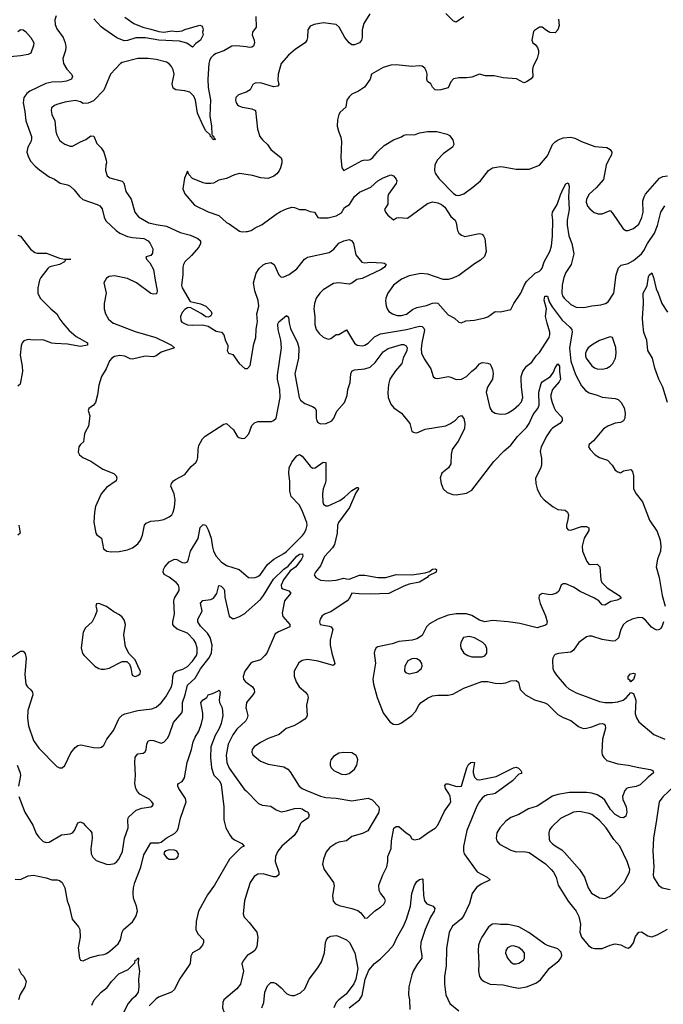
# Model space of a CAD drawing. Header units: inches. Extents: x 1834610 to 2027685, y 642842 to 774116.
# Tile 506 of 632: x 1958264 to 1963198, y 754776 to 762327. Entities that reach past the tile are written whole.
import ezdxf

# ---------------------------------------------------------------- set-up
doc = ezdxf.new("R2010")
doc.units = ezdxf.units.IN
doc.header["$MEASUREMENT"] = 0
for name, color, linetype in [('B9755', 7, 'Continuous'), ('B9756', 7, 'Continuous'), ('B9765', 7, 'Continuous'), ('B9766', 7, 'Continuous')]:
    doc.layers.add(name, color=color, linetype=linetype)

msp = doc.modelspace()

# ---------------------------------------------------------------- linework, layer by layer
at = {"layer": 'B9755', "color": 5}
for points, elevation in [([(1958596.2, 760000), (1958643.1, 759943.1), (1958698.1, 759898.1), (1958783.1, 759850), (1958783.8, 759830), (1958730, 759820.8), (1958630, 759838.1), (1958536.7, 759843.3), (1958510, 759847.2), (1958450, 759869.8), (1958430, 759872.8), (1958370, 759868.3), (1958330, 759873.7), (1958295.8, 759864.2), (1958283.1, 759850), (1958274.9, 759825.1), (1958266.9, 759753.1), (1958282.8, 759670), (1958284.6, 759630), (1958268.1, 759531.9), (1958250, 759516.4)], 480), ([(1958982.3, 760000), (1959150, 759935.7), (1959308.4, 759888.4), (1959393.1, 759850), (1959428.7, 759830), (1959450.7, 759810), (1959350, 759776), (1959310, 759748.8), (1959290, 759741.4), (1959226.8, 759746.8), (1959130, 759723.4), (1959110, 759726.5), (1959070, 759746.3), (1959031.1, 759751.1), (1958990, 759743.2), (1958970, 759731.9), (1958952, 759710), (1958926.4, 759650), (1958892.2, 759590), (1958870, 759524), (1958861.1, 759450), (1958846.4, 759390), (1958829.1, 759370.9), (1958794.9, 759345.1), (1958790.3, 759330), (1958800.9, 759290), (1958792.4, 759210), (1958768.2, 759170), (1958761.6, 759150), (1958752.7, 759090), (1958730.4, 759069.6), (1958718, 759050), (1958713.4, 759010), (1958722, 758990), (1958747.3, 758970), (1958810, 758941.7), (1958900.7, 758880.7), (1958987, 758847), (1959003.1, 758830), (1959008.8, 758810), (1959003.1, 758790), (1958930, 758739.2), (1958890.1, 758689.9), (1958846.5, 758593.5), (1958837.7, 758550), (1958833.9, 758473.9), (1958847.4, 758390), (1958856.7, 758376.7), (1958890.3, 758350.3), (1958907.7, 758270), (1958932.1, 758252.1), (1958965.8, 758245.9), (1959028.1, 758248.1), (1959090, 758260.6), (1959130, 758275.5), (1959170, 758306.3), (1959190, 758334.9), (1959206.3, 758373.7), (1959221.5, 758450), (1959233.5, 758466.5), (1959270, 758481.8), (1959330, 758485.6), (1959370, 758495), (1959410, 758514.7), (1959429.7, 758530), (1959440.9, 758550), (1959452.1, 758587.9), (1959455.2, 758644.8), (1959448.9, 758690), (1959424.2, 758750), (1959427.1, 758770), (1959442.4, 758790), (1959458.2, 758801.8), (1959530, 758840.3), (1959579.8, 758900.2), (1959614, 758930), (1959626, 758950), (1959630.9, 758970), (1959632.1, 759030), (1959638.6, 759061.4), (1959666.9, 759113.1), (1959687.2, 759132.8), (1959830, 759225.5), (1959850, 759230.8), (1959902.5, 759182.5), (1959932.4, 759132.4), (1959943.1, 759123.1), (1959970, 759114.9), (1959990, 759118), (1960000, 759128)], 520), ([(1959522.2, 760000), (1959550, 759987.2), (1959590, 759983.1), (1959665.5, 759985.5), (1959710, 759977.3), (1959770, 759937.1), (1959810.4, 759930.3), (1959830, 759910.8), (1959842.8, 759862.8), (1959859.1, 759830), (1959860.7, 759810), (1959854.8, 759790), (1959866, 759770), (1959898.4, 759758.4), (1959946, 759690), (1959990, 759651.3), (1960000, 759651.7)], 540), ([(1958200.5, 757439.5), (1958270, 757485), (1958290, 757485.2), (1958307.5, 757467.5), (1958315.1, 757430), (1958304.7, 757304.7), (1958311.8, 757231.8), (1958324.4, 757210), (1958350, 757187.8), (1958362.3, 757170), (1958365.4, 757150), (1958326.9, 757030), (1958323.3, 756970), (1958330.6, 756910.6), (1958370, 756798.9), (1958410, 756739.6), (1958550, 756600.7), (1958570, 756590.6), (1958589.4, 756590.6), (1958611.3, 756608.7), (1958655.9, 756704.1), (1958690, 756744.9), (1958710, 756761.3), (1958732.9, 756767.1), (1958830, 756744.7), (1958870, 756743.1), (1958892.2, 756747.8), (1958910, 756763), (1958931.5, 756810), (1958984.2, 756875.7), (1959026.7, 756970), (1959050, 756993.2), (1959070, 757003), (1959170, 757028.1), (1959278.4, 757041.6), (1959310, 757055.9), (1959350, 757089.2), (1959385.4, 757134.6), (1959427.9, 757210), (1959435.3, 757244.7), (1959437.8, 757290), (1959445.6, 757314.4), (1959464.4, 757330), (1959513.9, 757346.1), (1959550, 757365.5), (1959590, 757406.3), (1959618.5, 757450), (1959624.5, 757470), (1959625.2, 757510), (1959611.1, 757550), (1959598, 757570), (1959550, 757621.6), (1959471.8, 757651.8), (1959450.7, 757670), (1959439.1, 757690), (1959437.9, 757710), (1959450.6, 757770.6), (1959444.8, 757870), (1959450.8, 757890), (1959485.6, 757950), (1959487.6, 757970), (1959480.9, 757990), (1959463.9, 758010), (1959410, 758051.7), (1959371, 758071), (1959363.5, 758090), (1959365.7, 758110), (1959376.4, 758130), (1959411, 758170), (1959450, 758190.2), (1959470, 758186.5), (1959510, 758164), (1959530, 758162.3), (1959549.7, 758170.3), (1959559.1, 758190), (1959573.8, 758250), (1959631.3, 758348.7), (1959648.5, 758431.5), (1959670, 758454.6), (1959690, 758449.3), (1959710, 758414.4), (1959733, 758350), (1959741.4, 758281.4), (1959750, 758251.7), (1959770, 758212.8), (1959810, 758169.2), (1959850, 758141.2), (1959946.8, 758110), (1960000, 758065.2)], 480), ([(1958256.8, 758450), (1958267.4, 758390), (1958250, 758374.7)], 480), ([(1958256.9, 756370), (1958302.6, 756250), (1958364.9, 756150), (1958390, 756086), (1958410, 756057.6), (1958445, 756024.9), (1958470, 756016.5), (1958490, 756018.3), (1958585.3, 756074.7), (1958650, 756083.1), (1958670, 756090.4), (1958685.1, 756110), (1958710, 756167.7), (1958730, 756176.4), (1958750, 756165.3), (1958770, 756145.7), (1958805.3, 756110), (1958817.4, 756090), (1958820.7, 756050), (1958809.1, 755969.1), (1958812.2, 755930), (1958823.8, 755903.8), (1958850, 755879.3), (1958930, 755850.5), (1958950, 755848), (1958990, 755857.1), (1959010, 755870.4), (1959024.7, 755890), (1959051.3, 755948.7), (1959067, 756050), (1959095, 756130), (1959092.1, 756190), (1959098, 756210), (1959155.9, 756264.1), (1959200.7, 756279.3), (1959269.5, 756290.5), (1959282, 756298), (1959289.2, 756310), (1959277, 756330), (1959257, 756350), (1959186.5, 756386.5), (1959166.9, 756406.9), (1959153.7, 756430), (1959146.4, 756470), (1959151.5, 756530), (1959146.8, 756630), (1959150, 756670.8), (1959170, 756696.4), (1959210, 756701.3), (1959226.7, 756713.3), (1959234, 756730), (1959238.3, 756770), (1959250, 756796.3), (1959270, 756801.1), (1959290, 756798.3), (1959350, 756779.5), (1959370, 756785.5), (1959399.4, 756820.6), (1959412.7, 756847.3), (1959443.3, 756936.7), (1959507.7, 757012.3), (1959513.1, 757030), (1959511.2, 757090), (1959532.8, 757150), (1959550, 757223.7), (1959610, 757277.8), (1959650.4, 757350), (1959715.2, 757430), (1959734.2, 757470), (1959738.9, 757530), (1959723.8, 757590), (1959703.5, 757623.5), (1959650, 757676.1), (1959630.7, 757710), (1959630, 757730.4), (1959662.6, 757790), (1959650, 757853), (1959668.3, 757871.7), (1959730, 757880.1), (1959750.4, 757889.6), (1959774.4, 757925.6), (1959790, 757987.7), (1959810, 757982.2), (1959830, 757963.1), (1959834.8, 757950), (1959837.5, 757897.5), (1959870, 757752.2), (1959894.7, 757734.7), (1959910, 757734.4), (1959950, 757749.3), (1959990, 757774.3), (1960000, 757783.2)], 460), ([(1960000, 757343.5), (1959990.1, 757330), (1959976.3, 757290), (1959978.8, 757270), (1959994.4, 757250), (1960000, 757245.9)], 460), ([(1958230, 755735.5), (1958270, 755733), (1958330, 755762.4), (1958370, 755765.3), (1958467, 755747), (1958510, 755730.4), (1958552, 755730), (1958570, 755724.9), (1958590.6, 755710), (1958610.3, 755670.3), (1958628.4, 755570), (1958643, 755530), (1958666, 755430), (1958714.4, 755370), (1958724.9, 755350), (1958728.8, 755290), (1958712, 755210), (1958721.6, 755130), (1958730, 755114.8), (1958750, 755110.6), (1958804.1, 755135.9), (1958870, 755152.9), (1958910, 755158), (1958930, 755165.3), (1958956.5, 755183.5), (1959019.8, 755240.2), (1959037.2, 755270), (1959050.9, 755330), (1959060.4, 755350), (1959130, 755408.9), (1959155.5, 755450), (1959167.2, 755490), (1959159.4, 755530), (1959137, 755590), (1959133.5, 755630), (1959137.1, 755670), (1959147.8, 755710), (1959192.1, 755827.9), (1959216.5, 755923.5), (1959270, 756014.8), (1959330, 756013.4), (1959350, 756020.7), (1959386, 756050), (1959450, 756086.5), (1959470, 756104), (1959479.2, 756120.8), (1959497.1, 756202.9), (1959539.8, 756330), (1959535.1, 756355.1), (1959484.7, 756430), (1959475.6, 756450), (1959477.5, 756462.5), (1959481.2, 756470), (1959510, 756485.5), (1959527, 756513), (1959548.5, 756631.5), (1959581.7, 756730), (1959595.2, 756790), (1959610, 756824.2), (1959637.8, 756870), (1959657.4, 756930), (1959667.3, 756972.7), (1959669.2, 757009.2), (1959654, 757090), (1959670, 757110.5), (1959698, 757130), (1959708.7, 757150), (1959741.5, 757158.5), (1959782, 757178), (1959790, 757186), (1959798, 757178), (1959800.7, 757170), (1959792.7, 757110), (1959796.3, 757090), (1959817, 757050), (1959822, 756990), (1959808.1, 756930), (1959793.6, 756890), (1959762.4, 756837.6), (1959728.5, 756750), (1959727.1, 756670), (1959734.1, 756590), (1959752.7, 756532.7), (1959795, 756490), (1959810, 756463), (1959830.2, 756289.8), (1959828, 756190), (1959845.3, 756130), (1959877.3, 756070), (1959891.7, 756051.7), (1959910, 756036.5), (1959966, 756010), (1959986, 755990), (1959962.4, 755977.6), (1959872.4, 755890), (1959756.5, 755690), (1959703.1, 755616.9), (1959635.6, 755490), (1959616, 755410), (1959614.4, 755350), (1959630, 755316.3), (1959673.4, 755270), (1959674.6, 755250), (1959665.7, 755230), (1959641.3, 755198.7), (1959588.2, 755170), (1959575.6, 755144.4), (1959570.4, 755090), (1959564.2, 755075.8), (1959488.5, 754970), (1959450.3, 754889.7), (1959426.8, 754870), (1959329.4, 754830.6), (1959310, 754817.2), (1959256.4, 754763.6)], 440), ([(1960000, 757068), (1959998.2, 757050), (1960000, 757043)], 460), ([(1960000, 756955), (1959997, 756950), (1959930, 756886), (1959897.9, 756842.1), (1959861.3, 756770), (1959847.4, 756687.4), (1959852.7, 756630), (1959870, 756586), (1959986.2, 756426.2), (1960000, 756412.1)], 460), ([(1958244.1, 756610), (1958268.4, 756550), (1958271, 756530), (1958255.4, 756450)], 460), ([(1960000, 755612), (1959987, 755570), (1959976.4, 755470), (1959985.1, 755445.1), (1960000, 755429.1)], 460), ([(1960000, 755139.8), (1959977.3, 755110), (1959967.3, 755087.3), (1959980.5, 755030), (1959955.8, 754930), (1959930, 754894.5), (1959828.8, 754811.2), (1959820.5, 754790), (1959818.7, 754750), (1959870, 754606), (1959890, 754594.8), (1959930, 754594), (1959970, 754599.3), (1960000, 754612.6)], 460), ([(1958816.8, 754770), (1958835.8, 754810), (1958890, 754870.4), (1958935.5, 754904.5), (1958968.3, 754950), (1959024.2, 755010), (1959096.9, 755043.1), (1959146, 755094), (1959150, 755114), (1959162, 755118), (1959170, 755132), (1959174, 755130), (1959172, 755088), (1959184, 755030), (1959174.9, 754970), (1959178, 754910), (1959171.3, 754870), (1959150, 754836.9), (1959123.5, 754816.5), (1959096.4, 754783.6), (1959055.8, 754704.2)], 420), ([(1958254.8, 755050), (1958276, 755010), (1958296, 754990), (1958314.8, 754950), (1958303, 754910), (1958268.9, 754851.1), (1958254.7, 754810)], 420)]:
    msp.add_lwpolyline(points, dxfattribs=dict(at, elevation=elevation))
for points, elevation in [([(1958870, 757848.7), (1958852, 757848), (1958846.8, 757830), (1958854, 757814), (1958854.4, 757790), (1958841.5, 757750), (1958819.6, 757710), (1958770, 757662.2), (1958751.1, 757630), (1958735.6, 757510), (1958746.8, 757466.8), (1958757.4, 757450), (1958839.5, 757370), (1958870, 757351.7), (1958890, 757346.9), (1958914, 757346), (1958950, 757354.9), (1959050, 757406), (1959084.5, 757404.5), (1959104.9, 757384.9), (1959116.3, 757356.3), (1959123, 757310), (1959130, 757298.8), (1959150, 757290.7), (1959170, 757297.3), (1959189, 757310), (1959189.2, 757330), (1959180.9, 757350), (1959150, 757419), (1959103.9, 757463.9), (1959076.4, 757516.4), (1959062.7, 757610), (1959074.6, 757690), (1959064.2, 757724.2), (1959050, 757745.1), (1959030, 757762.2), (1958985.8, 757785.8), (1958930, 757827.8)], 520), ([(1959410, 755959.7), (1959386.2, 755953.8), (1959375.5, 755944.5), (1959370.5, 755930), (1959390, 755902.6), (1959411, 755890), (1959450, 755887.9), (1959470, 755898), (1959480.4, 755910), (1959482.6, 755930), (1959469.7, 755949.7), (1959450, 755957.2)], 440)]:
    msp.add_lwpolyline(points, close=True, dxfattribs=dict(at, elevation=elevation))
at = {"layer": 'B9756', "color": 5}
for points, elevation in [([(1958542.7, 762357.3), (1958534.9, 762325.1), (1958536.1, 762290), (1958550, 762257.8), (1958597.1, 762190), (1958613.7, 762150), (1958617.6, 762117.6), (1958614.6, 762090), (1958595.5, 762030), (1958600.6, 761990), (1958626.2, 761946.2), (1958661.3, 761910), (1958669.3, 761890), (1958661.5, 761870), (1958623.8, 761856.2), (1958590, 761850.8), (1958511.6, 761848.4), (1958463.5, 761836.5), (1958342.1, 761777.9), (1958319.7, 761760.3), (1958296.5, 761730), (1958291.2, 761690), (1958303.8, 761623.8), (1958310.1, 761550.1), (1958355.5, 761430), (1958355.8, 761410), (1958349.2, 761390), (1958326, 761350), (1958319.8, 761310), (1958331.4, 761271.4), (1958350, 761239.6), (1958382.8, 761202.8), (1958415.2, 761175.2), (1958490, 761121.1), (1958530, 761103.7), (1958574.4, 761074.4), (1958630, 761059.3), (1958650, 761049.1), (1958681.7, 761021.7), (1958722.3, 760970), (1958748.8, 760948.8), (1958858.8, 760910), (1958878.2, 760898.2), (1958895.5, 760875.5), (1958912, 760812), (1958924.9, 760784.9), (1959002.6, 760710), (1959032.2, 760690), (1959090, 760664.2), (1959130, 760656.1), (1959214.9, 760650), (1959250, 760630.2), (1959265.6, 760610), (1959284.2, 760570), (1959283.1, 760536.9), (1959270, 760518.4), (1959232, 760508), (1959237.3, 760490), (1959263, 760463), (1959291.3, 760411.3), (1959302.1, 760330), (1959319.2, 760250), (1959316.5, 760230), (1959310, 760224.4), (1959290, 760220.8), (1959270, 760226.3), (1959159.1, 760310), (1959090, 760342.5), (1958990, 760361.5), (1958950, 760356.5), (1958930, 760345.4), (1958910.2, 760310), (1958928.1, 760230), (1958911.1, 760150), (1958912.6, 760110), (1958923.2, 760070), (1958944, 760030), (1958980.6, 760000.6), (1958982.3, 760000)], 520), ([(1959070, 762346.7), (1959138.1, 762298.1), (1959209, 762269), (1959270, 762255.3), (1959330, 762235.3), (1959369.1, 762230.9), (1959430, 762241.1), (1959470, 762237.2), (1959510, 762241.3), (1959530, 762251.1), (1959645.4, 762285.4), (1959658.8, 762278.8), (1959664.7, 762270), (1959671, 762250), (1959664.7, 762230), (1959671.3, 762210), (1959650.5, 762170), (1959614.9, 762145.1), (1959590, 762116), (1959545.6, 762145.6), (1959490, 762162.4), (1959330.8, 762169.2), (1959228.2, 762188.2), (1959153.5, 762186.5), (1959090, 762166.6), (1959065.8, 762165.8), (1959008.6, 762188.6), (1958910, 762256), (1958890, 762271.6), (1958833, 762333)], 520), ([(1958250, 762237.3), (1958270, 762250.6), (1958290, 762247.8), (1958310, 762236.5), (1958350.1, 762190), (1958371.7, 762150), (1958370.1, 762130), (1958350, 762068.8), (1958330, 762059.9), (1958271.1, 762048.9), (1958190, 762041.3)], 480), ([(1960000, 762117.4), (1959930, 762126), (1959890, 762123.5), (1959830, 762088.6), (1959770, 762066.6), (1959750, 762054), (1959730, 762035.4), (1959718.2, 762010), (1959713.4, 761990), (1959705.5, 761870), (1959710, 761806.8), (1959726.6, 761713.4), (1959721.2, 761590), (1959735, 761510), (1959736.3, 761450), (1959739.6, 761439.6), (1959750, 761434), (1959756.4, 761416.4), (1959766, 761410), (1959755.8, 761404.2), (1959742, 761410), (1959739.6, 761419.6), (1959727, 761430), (1959723.2, 761443.2), (1959690, 761475.1), (1959670, 761511.6), (1959626.3, 761610), (1959612.7, 761710), (1959600.3, 761740.3), (1959567.6, 761770), (1959530, 761781.5), (1959462, 761790), (1959442, 761802), (1959434.2, 761834.2), (1959447.6, 761910), (1959441.4, 761941.4), (1959428.9, 761968.9), (1959409, 761989), (1959390, 761999.8), (1959310, 762021.4), (1959250, 762029.7), (1959170, 762028), (1959050, 761998.3), (1959037.1, 761990), (1958961.6, 761910), (1958910, 761786.6), (1958830, 761704.5), (1958790, 761687.6), (1958750, 761684.7), (1958730, 761695.8), (1958690, 761708.2), (1958610, 761693.5), (1958550, 761676.4), (1958530, 761669.6), (1958508.5, 761650), (1958505.3, 761630), (1958510, 761601), (1958532.8, 761550), (1958542.4, 761470), (1958550, 761444.9), (1958570, 761403.8), (1958587, 761387), (1958610, 761373.4), (1958650, 761356.4), (1958670, 761356.4), (1958729.8, 761390.2), (1958772.2, 761407.8), (1958810, 761434.9), (1958832.4, 761432.4), (1958856.1, 761376.1), (1958890, 761344.4), (1958910.3, 761310), (1958928.4, 761250), (1958930.4, 761230), (1958924.9, 761210), (1958923, 761170), (1958934.9, 761130), (1958954.4, 761114.4), (1959049.1, 761089.1), (1959059.1, 761079.1), (1959066.3, 761066.3), (1959077.3, 761010), (1959119, 760950), (1959148, 760850), (1959174.7, 760814.7), (1959254.9, 760770), (1959310, 760755.5), (1959390, 760742.2), (1959495, 760695), (1959573.9, 760673.9), (1959630.4, 760650), (1959650.2, 760630.2), (1959651.5, 760610), (1959637.2, 760582.8), (1959581.2, 760518.8), (1959530.5, 760470), (1959519.3, 760450), (1959514.4, 760430), (1959514, 760370), (1959505.3, 760290), (1959510.4, 760270), (1959570, 760166), (1959650, 760148.4), (1959690, 760130.3), (1959733, 760090), (1959737.3, 760070), (1959730, 760055.3), (1959722, 760050), (1959710, 760045.2), (1959690, 760049.2), (1959654.7, 760074.7), (1959570, 760119.3), (1959550, 760118), (1959530, 760105.1), (1959510, 760081.2), (1959497.1, 760050), (1959499.1, 760019.1), (1959507, 760007), (1959522.2, 760000)], 540), ([(1960000, 761771.6), (1959940.7, 761750), (1959922.4, 761730), (1959918.4, 761710), (1959924.4, 761690), (1959934, 761674), (1959945.3, 761665.3), (1959970, 761655.5), (1960000, 761650.6)], 560), ([(1960000, 761139), (1959950, 761146.6), (1959910, 761138), (1959850, 761109.4), (1959790, 761097.2), (1959750, 761072.7), (1959730, 761069.5), (1959690, 761069.6), (1959670, 761074.5), (1959589.6, 761109.6), (1959560.2, 761140.2), (1959550, 761166), (1959528.3, 761111.7), (1959514.4, 761030), (1959530, 760990.8), (1959605.5, 760905.5), (1959710, 760854.4), (1959790, 760825.3), (1959850, 760770.5), (1959870, 760761.6), (1959950, 760705.5), (1959970, 760700.5), (1960000, 760701.3)], 560), ([(1958250, 760674), (1958270, 760666.8), (1958347.1, 760567), (1958381.1, 760541.1), (1958397, 760537), (1958470, 760535.5), (1958570, 760498.3), (1958608.7, 760491.3), (1958657.3, 760490), (1958616, 760484), (1958608.5, 760470), (1958570.3, 760450), (1958504.8, 760435.2), (1958490.1, 760429.9), (1958480.1, 760419.9), (1958425.5, 760350), (1958416, 760330), (1958402.9, 760270), (1958403.6, 760230), (1958421.1, 760190), (1958502.4, 760110), (1958550, 760070.4), (1958571.5, 760030), (1958596.2, 760000)], 480)]:
    msp.add_lwpolyline(points, dxfattribs=dict(at, elevation=elevation))
at = {"layer": 'B9765', "color": 5}
for points, elevation in [([(1960000, 759651.7), (1960010, 759652), (1960030, 759674), (1960058, 759842), (1960074.7, 759890), (1960077.2, 759950), (1960085.4, 760000)], 540), ([(1960000, 759128), (1960022, 759150), (1960044.5, 759215.5), (1960063.5, 759236.5), (1960090, 759245.3), (1960193.6, 759246.4), (1960210, 759252.4), (1960229.7, 759270.3), (1960261.1, 759430), (1960258.5, 759490), (1960241.2, 759570), (1960239.8, 759600.2), (1960272.1, 759810), (1960266.2, 759870), (1960245.9, 759950), (1960242.8, 759990), (1960247, 760000)], 520), ([(1960330.6, 760000), (1960331.5, 759990), (1960339.7, 759959.7), (1960394.3, 759850), (1960403, 759810), (1960401.9, 759730), (1960373.6, 759610), (1960406, 759430), (1960416.9, 759410), (1960450, 759382.3), (1960510, 759361.3), (1960528.8, 759348.8), (1960537.6, 759330), (1960538, 759270), (1960542.8, 759250), (1960550, 759237.6), (1960570, 759228.2), (1960614, 759230), (1960658, 759250), (1960672.2, 759270), (1960696.5, 759323.5), (1960755.1, 759390), (1960775.8, 759444.2), (1960779.3, 759490), (1960796.7, 759543.3), (1960802.9, 759610), (1960810, 759630.3), (1960830, 759642.8), (1960910, 759649.2), (1960950, 759661.6), (1960990, 759697.5), (1961050, 759780.2), (1961090, 759805.5), (1961190, 759836.6), (1961210, 759836.3), (1961226.1, 759826.1), (1961233.8, 759810), (1961232.2, 759790), (1961205, 759730), (1961194.4, 759690), (1961145.3, 759634.7), (1961103, 759570), (1961091.6, 759530), (1961087.1, 759467.1), (1961090.2, 759430), (1961110, 759379.1), (1961131.6, 759351.5), (1961190, 759308.5), (1961255.5, 759230), (1961270.5, 759170), (1961290, 759160.8), (1961310, 759158.3), (1961372.2, 759187.8), (1961530, 759211.3), (1961567.6, 759230), (1961604, 759256), (1961630, 759283), (1961650, 759290.7), (1961670, 759267.3), (1961677.4, 759230), (1961673.4, 759190), (1961624.6, 759095.4), (1961580.9, 759030), (1961572.4, 758992.4), (1961570, 758922), (1961550.7, 758890), (1961501, 758850), (1961487.3, 758812.7), (1961494.9, 758770), (1961510.7, 758730), (1961541.3, 758701.3), (1961585.1, 758685.1), (1961610, 758683.1), (1961690, 758695.6), (1961730, 758718), (1961900.3, 758939.7), (1961979.4, 759020.6), (1962030, 759064.4), (1962081, 759130), (1962150, 759200.2), (1962170.3, 759229.7), (1962201.3, 759298.7), (1962235.4, 759344.6), (1962246.1, 759370), (1962243.2, 759470), (1962262.3, 759537.7), (1962270, 759550.2), (1962333.5, 759590), (1962357.2, 759622.8), (1962370, 759658), (1962390, 759688), (1962402, 759670), (1962401.3, 759630), (1962410.1, 759570), (1962400.7, 759550), (1962349.6, 759490.4), (1962337, 759450), (1962336.4, 759430), (1962345, 759390), (1962361.2, 759350), (1962372.3, 759330), (1962419.7, 759279.7), (1962424.2, 759270), (1962422.6, 759250), (1962405.7, 759230), (1962350, 759195.5), (1962337.2, 759182.8), (1962305.5, 759134.5), (1962260.8, 759050), (1962254.6, 759014.6), (1962265.4, 758965.4), (1962264, 758910), (1962255.8, 758884.2), (1962218, 758810), (1962221.3, 758770), (1962232.4, 758730), (1962256.7, 758676.7), (1962284.3, 758644.3), (1962353, 758590), (1962390, 758570.3), (1962446, 758566), (1962464.9, 758550), (1962470.3, 758530), (1962466.9, 758493.1), (1962454.9, 758450), (1962456.3, 758430), (1962470, 758414), (1962490, 758412.7), (1962570, 758441.3), (1962610, 758441.1), (1962628, 758430), (1962627.2, 758410), (1962591.9, 758350), (1962575.2, 758290), (1962579.6, 758250), (1962612.4, 758172.4), (1962630, 758148.2), (1962690, 758150.2), (1962701.8, 758141.8), (1962711.2, 758130), (1962719.3, 758030), (1962728, 758010), (1962766.9, 757970), (1962860.3, 757910), (1962874.8, 757890), (1962845.5, 757874.5), (1962795.8, 757864.2), (1962750, 757836.8), (1962730, 757838.7), (1962704.4, 757870), (1962672, 757890), (1962561.8, 757941.8), (1962510, 757975.5), (1962450, 758001.7), (1962430, 758001.6), (1962415.5, 757990), (1962396.5, 757943.5), (1962378.8, 757930), (1962350, 757918.7), (1962330, 757916.2), (1962270, 757925.2), (1962246, 757910), (1962244, 757890), (1962253, 757850), (1962295.9, 757755.9), (1962308, 757710), (1962302.6, 757690), (1962295.6, 757684.4), (1962230, 757663.4), (1962097.3, 757697.3), (1962010, 757709.1), (1961890, 757718.7), (1961830, 757709.8), (1961790, 757722.9), (1961730, 757758.4), (1961690, 757770.7), (1961610, 757771.4), (1961550, 757761.5), (1961470, 757729), (1961407.1, 757692.9), (1961382.9, 757670), (1961350, 757604.7), (1961310, 757579.7), (1961272.1, 757567.9), (1961170, 757557.9), (1961118.5, 757541.5), (1961010, 757518), (1960997.6, 757510), (1960987.1, 757492.9), (1960981.8, 757470), (1960991.2, 757391.2), (1960972.3, 757270), (1960975.7, 757230), (1961005.8, 757130), (1961051, 757011), (1961101.2, 756941.2), (1961130, 756923.6), (1961150, 756922.8), (1961170, 756924.9), (1961190, 756934), (1961270, 756990.2), (1961299, 757021), (1961324.5, 757070), (1961341.1, 757090), (1961390, 757122.8), (1961430, 757140.8), (1961470, 757147.6), (1961550, 757146.7), (1961585.4, 757154.6), (1961670, 757200.3), (1961808.3, 757251.7), (1961850, 757251.1), (1961910, 757238), (1961950, 757235.5), (1961990, 757242.6), (1962030, 757256.3), (1962070, 757260.2), (1962087.2, 757247.2), (1962100.3, 757190), (1962143.1, 757150), (1962210, 757111.5), (1962290, 757088.1), (1962310, 757077.8), (1962390, 756998.3), (1962430, 756975.3), (1962490, 756952.9), (1962547.6, 756907.6), (1962570, 756896), (1962590, 756891.5), (1962610, 756893.4), (1962650, 756903.2), (1962710, 756926.4), (1962730, 756929.1), (1962743.9, 756923.9), (1962753.2, 756913.2), (1962754.1, 756894.1), (1962732.4, 756810), (1962726.3, 756710), (1962730.3, 756690), (1962741.1, 756670), (1962766.1, 756646.1), (1962850, 756621), (1962930, 756611.1), (1963010, 756591.1), (1963097.5, 756577.5), (1963119.1, 756570), (1963121.1, 756561.1), (1963122.4, 756550), (1963081.5, 756518.5), (1963021.1, 756458.9), (1962990, 756445.9), (1962930, 756436.8), (1962916.4, 756430), (1962903.9, 756416.1), (1962885, 756370), (1962887.8, 756347.8), (1962913.6, 756290), (1962918.7, 756250), (1962910, 756219), (1962893.8, 756206.2), (1962870, 756209.8), (1962830, 756231.6), (1962794.3, 756270), (1962750, 756341.8), (1962730, 756359.5), (1962690, 756382.6), (1962650, 756396), (1962610, 756401.5), (1962479.1, 756400.9), (1962390, 756384), (1962350, 756371.4), (1962230, 756295.7), (1962164.3, 756275.7), (1962090, 756231.8), (1962030, 756207.7), (1961990, 756179.7), (1961944.4, 756130), (1961922.8, 756090), (1961916.2, 756050), (1961921.2, 756030), (1961943, 756003), (1962030, 755958.5), (1962070, 755945.7), (1962130, 755948.5), (1962170, 755941.5), (1962293.9, 755853.9), (1962338.2, 755810), (1962355.5, 755790), (1962376.9, 755750), (1962393.1, 755690), (1962470, 755567.4), (1962529.4, 755489.4), (1962550, 755450.4), (1962562.2, 755390), (1962558.9, 755330), (1962572, 755290), (1962626, 755226), (1962650, 755210.3), (1962670, 755204), (1962730, 755204.2), (1962790, 755230.3), (1962830, 755240.4), (1962872.4, 755232.4), (1962910, 755211), (1962930, 755206), (1962950, 755219.1), (1962970, 755248), (1962984.8, 755295.2), (1963010, 755330.3), (1963030, 755331.6), (1963080.2, 755300.2), (1963110, 755292.4), (1963150, 755308.2), (1963230, 755351.7)], 520), ([(1960526.5, 760000), (1960526.3, 759990), (1960537, 759950), (1960559.4, 759919.4), (1960590, 759892.7), (1960630, 759877.3), (1960650, 759882.8), (1960690, 759913.4), (1960710, 759913.4), (1960770, 759948), (1960830, 759846.5), (1960851.8, 759831.8), (1960890, 759826.2), (1960910, 759831), (1960934.8, 759845.2), (1960984.3, 759895.7), (1961030, 759919), (1961230, 759952.2), (1961330, 759976.6), (1961350, 759973.4), (1961361.6, 759961.6), (1961366.3, 759946.3), (1961346.5, 759850), (1961342.9, 759802.9), (1961345.5, 759770), (1961364.9, 759724.9), (1961416, 759650), (1961434, 759590), (1961450, 759578), (1961470, 759575.8), (1961550, 759591.7), (1961570, 759586.7), (1961610, 759566.3), (1961650, 759570.3), (1961689.5, 759590), (1961730, 759632.7), (1961763.8, 759656.2), (1961790, 759686.8), (1961810, 759697.3), (1961853.2, 759693.2), (1961870, 759684), (1961879.3, 759670), (1961890, 759644.7), (1961893.5, 759613.5), (1961888.9, 759570), (1961850, 759509.5), (1961839.2, 759470), (1961869.2, 759349.2), (1961884.7, 759324.7), (1961909, 759309), (1961950, 759301.7), (1961990, 759304), (1962010, 759311.6), (1962050, 759338.3), (1962090, 759372), (1962110, 759395.5), (1962122, 759430), (1962111.8, 759510), (1962109.7, 759570), (1962109.7, 759590), (1962122, 759630), (1962149.1, 759670.9), (1962190, 759701.6), (1962224.7, 759750), (1962250, 759775.3), (1962323.9, 759890), (1962329.2, 759910), (1962327.5, 759930), (1962308.3, 760000)], 540), ([(1962448.9, 760000), (1962482, 759970), (1962495.9, 759950), (1962499.4, 759930), (1962478.8, 759810), (1962488.7, 759708.7), (1962525.2, 759605.2), (1962570, 759519.1), (1962603, 759483), (1962630, 759464.4), (1962690, 759448.4), (1962730, 759432.2), (1962830, 759423.1), (1962853.3, 759413.3), (1962876.3, 759390), (1962899.1, 759350), (1962905.5, 759310), (1962902.4, 759270), (1962892.7, 759250), (1962870, 759238.7), (1962830, 759233), (1962774, 759210), (1962738.8, 759190), (1962662.6, 759097.4), (1962630.8, 759070), (1962624.9, 759050), (1962637.3, 759030), (1962674.8, 758990), (1962710, 758970.5), (1962771.3, 758950), (1962806, 758910), (1962830, 758871), (1962850, 758858.8), (1962870, 758851.3), (1962893.6, 758866.4), (1962950, 758878), (1962962, 758862), (1962970.7, 758830), (1962971, 758730), (1962991, 758690), (1963038.8, 758630), (1963091.3, 758490), (1963150, 758402), (1963174.6, 758334.6), (1963180.5, 758290), (1963175.5, 758250), (1963154, 758190), (1963144, 758130), (1963166.4, 758050), (1963190.4, 757910), (1963213.4, 757830)], 540), ([(1963230.8, 759390.8), (1963195.6, 759510), (1963163.6, 759570), (1963134.5, 759654.5), (1963116.4, 759730), (1963080.3, 759790), (1963072.2, 759870), (1963048.5, 759928.5), (1963041.4, 760000)], 540), ([(1960000, 758065.2), (1960018, 758050), (1960050, 758046.4), (1960070, 758050.4), (1960090, 758057.6), (1960110, 758072.2), (1960162.8, 758150), (1960213.8, 758190), (1960290, 758232.5), (1960310, 758248.6), (1960431.1, 758370), (1960448.3, 758391.7), (1960460.8, 758419.2), (1960467.6, 758450), (1960465.9, 758470), (1960427.1, 758567.1), (1960406.2, 758606.2), (1960345, 758670), (1960335.7, 758710), (1960335.8, 758784.1), (1960327.3, 758850), (1960329.4, 758890), (1960350, 758933.7), (1960390, 758981.7), (1960410, 758993), (1960430, 758979.5), (1960490, 758902.6), (1960510, 758887.6), (1960530, 758889.1), (1960590, 758933), (1960612, 758932), (1960610.1, 758789.9), (1960607, 758770), (1960590.1, 758729.9), (1960585.2, 758690), (1960587.3, 758627.3), (1960592.7, 758612.7), (1960610, 758599.1), (1960630, 758599.7), (1960719.4, 758640.6), (1960755.4, 758664.6), (1960810, 758716.1), (1960850, 758739.5), (1960859.2, 758739.2), (1960862.4, 758730), (1960841, 758699), (1960793.7, 758586.3), (1960709.4, 758470), (1960701.1, 758450), (1960698.6, 758390), (1960677.6, 758302.4), (1960662.6, 758277.4), (1960600.8, 758210), (1960570, 758139.5), (1960530.8, 758090), (1960522.8, 758070), (1960534, 758050), (1960570, 758028.1), (1960630, 758022.6), (1960691.3, 758028.7), (1960750, 758044.9), (1960770, 758038), (1960790, 758037.4), (1960870, 758067.1), (1960910, 758066.3), (1961010, 758049.3), (1961070, 758050.2), (1961150, 758071.4), (1961270, 758070.7), (1961373.8, 758086.2), (1961406, 758094), (1961430, 758112.6), (1961450, 758115.3), (1961460.7, 758110), (1961456.3, 758090), (1961397.7, 758062.3), (1961387.7, 758050), (1961330, 758013), (1961250, 757997.8), (1961210, 757983.4), (1961094.3, 757925.7), (1960950, 757921.3), (1960862.9, 757922.9), (1960810, 757929.6), (1960793.7, 757890), (1960775.4, 757870), (1960650, 757786), (1960604.9, 757770), (1960583.9, 757756.1), (1960566.7, 757730), (1960562.6, 757710), (1960567.6, 757690), (1960636.9, 757676.9), (1960652, 757670), (1960664.4, 757650), (1960645.6, 757570), (1960644.1, 757530), (1960656.6, 757470), (1960680.5, 757390), (1960678.4, 757381.6), (1960666.4, 757373.6), (1960551.7, 757408.3), (1960470, 757420.5), (1960430, 757413.6), (1960404.4, 757395.6), (1960367.7, 757330), (1960368.2, 757291.8), (1960384.6, 757250), (1960407.6, 757210), (1960455.8, 757170), (1960470.3, 757150), (1960475.6, 757130), (1960462.3, 757070), (1960468.5, 756990), (1960462.5, 756977.5), (1960450, 756963), (1960405.6, 756934.4), (1960367.1, 756912.9), (1960307.7, 756890), (1960254.7, 756845.3), (1960170, 756814.7), (1960110, 756782.7), (1960060.5, 756750), (1960046.7, 756730), (1960044.9, 756710), (1960052.7, 756690), (1960110, 756641.7), (1960170, 756618.3), (1960290, 756596.5), (1960319.4, 756579.4), (1960338.8, 756558.8), (1960407.9, 756450), (1960430.7, 756430.7), (1960457.1, 756417.1), (1960570, 756371.8), (1960610, 756361), (1960690, 756356.2), (1960810, 756336.8), (1960936.3, 756356.3), (1960965.1, 756345.1), (1961016.3, 756290), (1961019.3, 756270), (1961015.4, 756244.6), (1960932.8, 756107.2), (1960893, 756087), (1960810, 756063), (1960770, 756029.6), (1960710, 756020.5), (1960686.8, 756010), (1960642, 755978), (1960614.7, 755945.3), (1960594, 755890), (1960585.5, 755850), (1960599.5, 755810), (1960670.4, 755710), (1960674.6, 755685.4), (1960662, 755610), (1960667.3, 755567.3), (1960686.2, 755546.2), (1960714.4, 755534.4), (1960811.5, 755511.5), (1960856.1, 755496.1), (1960878.3, 755478.3), (1960910, 755436), (1960930, 755438), (1960986, 755494), (1961030, 755520.7), (1961056.6, 755543.4), (1961069.2, 755570), (1961061.2, 755590), (1961030, 755629), (1961019.5, 755650), (1961017, 755690), (1961047, 755770), (1961079.7, 755830), (1961087.4, 755870), (1961086.6, 755910), (1961112.9, 755970), (1961113.7, 756030), (1961132.3, 756127.7), (1961150, 756140.7), (1961170, 756139.1), (1961227.3, 756090), (1961254, 756074), (1961270, 756046), (1961290, 756037.3), (1961330, 756044.4), (1961402.1, 756097.9), (1961450, 756126.4), (1961470, 756150.3), (1961522, 756258), (1961559.8, 756310), (1961568.8, 756330), (1961563.4, 756370), (1961553.4, 756393.4), (1961528.5, 756430), (1961524.7, 756455.3), (1961534.3, 756465.7), (1961550, 756466), (1961613.9, 756446.1), (1961650, 756448.2), (1961692.8, 756590), (1961705.7, 756614.3), (1961723.5, 756630), (1961734.3, 756634.3), (1961751.6, 756630), (1961739.4, 756570), (1961739.4, 756550), (1961750, 756517.4), (1961770, 756500.7), (1961790, 756498.8), (1961916, 756524), (1962050, 756589), (1962070, 756594.6), (1962087.3, 756587.3), (1962104.9, 756570), (1962110, 756558), (1962110, 756546), (1962090, 756540.7), (1962041.7, 756490), (1961910, 756393.2), (1961890, 756386.8), (1961850, 756383.4), (1961830, 756374.3), (1961810, 756356.3), (1961789.4, 756330.6), (1961770, 756294.8), (1961692.2, 756110), (1961665.3, 755985.3), (1961665.5, 755950), (1961672.6, 755930), (1961771, 755791), (1961848, 755750), (1961872.2, 755730), (1961801.5, 755698.5), (1961770, 755675.4), (1961750, 755652.2), (1961734.2, 755625.8), (1961712.2, 755550), (1961670, 755457.8), (1961650, 755430.7), (1961583.4, 755376.6), (1961557.7, 755330), (1961537, 755203), (1961534.5, 755070), (1961520.1, 754990), (1961519.8, 754930), (1961531, 754850), (1961562.4, 754782.4), (1961630, 754724.9)], 480), ([(1960000, 757783.2), (1960110, 757880.7), (1960134, 757910), (1960210, 758035.5), (1960290, 758113.5), (1960323.4, 758136.6), (1960390, 758212.9), (1960410, 758228.2), (1960433.4, 758230), (1960434.6, 758210), (1960425.3, 758190), (1960380.2, 758130), (1960339, 758101), (1960287.5, 758032.5), (1960269.4, 757990), (1960270.2, 757970.2), (1960281.1, 757961.1), (1960327.4, 757947.4), (1960343.1, 757930), (1960293.2, 757870), (1960276, 757776), (1960280.8, 757750), (1960334.4, 757690), (1960336.3, 757670), (1960247.8, 757632.2), (1960224, 757616), (1960157.6, 757470), (1960143.9, 757450), (1960110, 757418.5), (1960050, 757399.9), (1960033.8, 757390), (1960000, 757343.5)], 460), ([(1963199, 757710), (1963187.9, 757672.1), (1963179.9, 757660.1), (1963170, 757649.6), (1963150, 757646.3), (1963130, 757653.7), (1963109, 757669), (1963063, 757723), (1963038.6, 757738.6), (1963010, 757743.4), (1962959.3, 757730), (1962915.8, 757710), (1962894.3, 757690), (1962872.8, 757650), (1962853.6, 757586.4), (1962830, 757564.2), (1962810, 757560.5), (1962730, 757574.5), (1962650, 757599.2), (1962630, 757599.7), (1962610, 757593.7), (1962550.4, 757550), (1962510, 757492), (1962490, 757477.6), (1962393.8, 757466.2), (1962370, 757458), (1962360.7, 757450), (1962350.5, 757430), (1962348.3, 757411.7), (1962352.2, 757352.2), (1962359.3, 757330), (1962379.9, 757299.9), (1962450, 757215.8), (1962475.1, 757195.1), (1962530, 757164.7), (1962710, 757098), (1962750, 757091.2), (1962809.4, 757089.4), (1962850, 757095.3), (1962891.2, 757108.8), (1962914.6, 757125.4), (1962950, 757168), (1962970, 757159.1), (1962987.7, 757107.7), (1962983.7, 757003.7), (1962993.3, 756973.3), (1963010, 756942.8), (1963125.1, 756845.1), (1963210.2, 756810.2)], 540), ([(1960000, 757245.9), (1960049.2, 757210), (1960062.9, 757190), (1960063.5, 757170), (1960051.3, 757148.7), (1960002.2, 757090), (1960000, 757068)], 460), ([(1960000, 757043), (1960013.6, 756990), (1960008.9, 756970), (1960000, 756955)], 460), ([(1963282.8, 756450), (1963193.4, 756366.6), (1963165.3, 756330), (1963147.2, 756190), (1963122, 756050), (1963117.6, 755950), (1963125.3, 755830), (1963119.3, 755770), (1963123, 755750), (1963160.5, 755690), (1963188.9, 755668.9), (1963250, 755656.9)], 540), ([(1960000, 756412.1), (1960094.9, 756314.9), (1960122.6, 756302.6), (1960190, 756294.9), (1960230, 756268.2), (1960270, 756253.4), (1960310, 756259.6), (1960370, 756278.9), (1960410, 756280.3), (1960430, 756274.4), (1960456.4, 756256.4), (1960470, 756252.4), (1960483, 756230), (1960477.1, 756210), (1960470, 756202), (1960426.8, 756173.2), (1960418, 756162), (1960393.8, 756110), (1960368.9, 756070), (1960274.6, 755990), (1960243.6, 755950), (1960226.5, 755910), (1960223.2, 755870), (1960250.3, 755790), (1960250, 755769.5), (1960230, 755753.6), (1960210, 755752.8), (1960130, 755775.8), (1960090, 755775.4), (1960062.6, 755757.4), (1960030.3, 755710), (1960000, 755612)], 460), ([(1960789.4, 754750), (1960870, 754810.5), (1960890, 754844.9), (1960912.2, 754970), (1960941.1, 755038.9), (1960984.2, 755090), (1961030, 755124.2), (1961090, 755182.4), (1961128.9, 755230), (1961154.6, 755285.4), (1961205.5, 755374.5), (1961229.9, 755430), (1961261.5, 755530), (1961270, 755626.8), (1961290, 755688), (1961310, 755717.1), (1961330, 755733), (1961350, 755738.8), (1961354.6, 755734.6), (1961358.8, 755610), (1961368.4, 755568.4), (1961386.7, 755546.7), (1961434, 755530), (1961446.4, 755510), (1961440.9, 755490), (1961414.6, 755445.4), (1961371.5, 755350), (1961340.2, 755250), (1961336.1, 755210), (1961348.2, 755150), (1961347.9, 755130), (1961310, 755079.7), (1961281.6, 755030), (1961270, 755002.7), (1961246.7, 754910), (1961244.2, 754850), (1961251.5, 754811.5), (1961256.4, 754736.4)], 460), ([(1960000, 755429.1), (1960023.7, 755403.7), (1960081.6, 755330), (1960090.3, 755290), (1960082.3, 755217.7), (1960067.7, 755190), (1960047.3, 755172.7), (1960007.7, 755150), (1960000, 755139.8)], 460), ([(1960119.7, 754750), (1960135.6, 754790), (1960143.5, 754870), (1960163.1, 754916.9), (1960190, 754943.8), (1960210, 754944.4), (1960230, 754934.9), (1960270, 754903.1), (1960310, 754859.6), (1960330, 754847.9), (1960350, 754842.8), (1960370, 754844.9), (1960416.6, 754863.4), (1960450, 754893.7), (1960484.1, 754970), (1960550, 755056.2), (1960577.5, 755102.4), (1960601.3, 755170), (1960607.4, 755250), (1960617.2, 755270), (1960630, 755288.5), (1960650, 755298), (1960690, 755303.6), (1960700.2, 755300.2), (1960770, 755270.3), (1960793.1, 755250), (1960832.9, 755170), (1960855.6, 755050), (1960840.9, 754970), (1960826.3, 754933.7), (1960767.1, 754852.9), (1960710, 754811.6), (1960690, 754789.4), (1960673.1, 754750)], 460)]:
    msp.add_lwpolyline(points, dxfattribs=dict(at, elevation=elevation))
for points, elevation in [([(1962790, 759895.3), (1962710, 759867.2), (1962660.5, 759839.5), (1962623.1, 759810), (1962608.8, 759791.2), (1962600.7, 759770), (1962600.7, 759750), (1962606.7, 759730), (1962651.2, 759671.2), (1962670, 759657.4), (1962690, 759650.2), (1962730, 759647.8), (1962764.8, 759655.2), (1962791.3, 759670), (1962811.1, 759690), (1962832.1, 759730), (1962837.6, 759770), (1962834.1, 759814.1), (1962810, 759888.7)], 560), ([(1961710, 757595.8), (1961667.3, 757590), (1961645.5, 757550), (1961643, 757530), (1961646.7, 757506.7), (1961668.8, 757468.8), (1961698.8, 757450), (1961730, 757440.9), (1961810, 757442), (1961830, 757448.4), (1961844.5, 757470), (1961845.4, 757505.4), (1961835.1, 757530), (1961814.5, 757550), (1961750, 757585.7)], 540), ([(1961290, 757427.6), (1961270, 757426.2), (1961240.4, 757410), (1961216.9, 757370), (1961214.7, 757334.7), (1961221.8, 757321.8), (1961250, 757310.3), (1961310, 757322.4), (1961341.1, 757350), (1961348.4, 757370), (1961346.9, 757390), (1961334.3, 757410), (1961310, 757425.1)], 540), ([(1962950, 757248), (1962942, 757262), (1962930, 757268.7), (1962929, 757290), (1962948, 757310), (1962970, 757316), (1962982, 757310), (1962978, 757290), (1962970, 757266)], 540), ([(1960750, 756706.4), (1960710, 756701.2), (1960670, 756677.2), (1960650.2, 756650), (1960643.2, 756630), (1960644, 756610), (1960652, 756590), (1960672.6, 756570), (1960730, 756542.1), (1960762.1, 756537.9), (1960790, 756546.6), (1960830, 756579.7), (1960849.8, 756610), (1960857.2, 756650), (1960852.4, 756670), (1960843.6, 756683.6), (1960810, 756703.5)], 520), ([(1962555.9, 756255.9), (1962510, 756249), (1962410, 756201.7), (1962342.6, 756137.4), (1962326.8, 756113.2), (1962320.2, 756090), (1962322.2, 756042.2), (1962328.2, 756028.2), (1962346, 756010), (1962370.2, 755990.2), (1962420.4, 755960.4), (1962441.1, 755941.1), (1962555.3, 755810), (1962595.3, 755750), (1962622.8, 755670), (1962647.9, 755627.9), (1962710, 755592.4), (1962750, 755586.4), (1962790, 755604.9), (1962830, 755638.4), (1962899.1, 755710), (1962938.4, 755790), (1962940.5, 755810), (1962922.4, 755870), (1962863.8, 755990), (1962819.8, 756039.8), (1962761, 756130), (1962710, 756184.8), (1962650, 756231.8), (1962630, 756239.3)], 540), ([(1961910, 755392.7), (1961890, 755391.8), (1961875.8, 755384.2), (1961856.1, 755363.9), (1961807.2, 755290), (1961793.7, 755266.3), (1961782.6, 755230), (1961778.9, 755190), (1961784.8, 755090), (1961781.5, 755030), (1961790, 754988.5), (1961801.3, 754970), (1961824.2, 754950), (1961870, 754930.2), (1961970, 754925.7), (1962046.7, 754906.7), (1962090, 754900.8), (1962150, 754909.4), (1962221.8, 754938.2), (1962257.1, 754962.9), (1962326.4, 755053.6), (1962396.3, 755110), (1962412.8, 755130), (1962421.3, 755150), (1962415.6, 755175.6), (1962390, 755201.3), (1962310, 755226.4), (1962290, 755238.4), (1962166.8, 755326.8), (1962090, 755370.8), (1962010, 755387), (1961950, 755387.3)], 520), ([(1962050, 755225.1), (1962030, 755222.7), (1962004.9, 755210), (1961992, 755190), (1961988.4, 755168.4), (1962004.4, 755130), (1962030, 755098.7), (1962050, 755087.2), (1962070, 755087), (1962090, 755092.2), (1962125.7, 755114.3), (1962134.3, 755130), (1962133.7, 755170), (1962119.7, 755190), (1962090, 755212)], 540)]:
    msp.add_lwpolyline(points, close=True, dxfattribs=dict(at, elevation=elevation))
at = {"layer": 'B9766', "color": 5}
for points, elevation in [([(1960948.1, 762371.9), (1960902.9, 762297.1), (1960889.2, 762250), (1960890.2, 762190), (1960885.7, 762170), (1960868.2, 762150), (1960830, 762133.7), (1960810, 762135.1), (1960790, 762148.2), (1960757.2, 762190), (1960712.4, 762270), (1960689.8, 762289.8), (1960590, 762302.2), (1960521, 762290), (1960490, 762276.2), (1960474, 762250), (1960470.2, 762189.8), (1960464.9, 762170), (1960452.4, 762150), (1960379.7, 762100.3), (1960325.1, 762054.9), (1960268.1, 761990), (1960245, 761910), (1960244.2, 761864.2), (1960250.4, 761829.7), (1960242, 761818), (1960210, 761812.3), (1960110, 761843.6), (1960070, 761839.5), (1960050.5, 761829.5), (1960032, 761788), (1960006.1, 761773.9), (1960000, 761771.6)], 560), ([(1960074, 762350), (1960077.6, 762270), (1960048.9, 762230), (1960047.4, 762210), (1960062.4, 762170), (1960064.4, 762150), (1960056.9, 762123.1), (1960044.7, 762115.3), (1960025.7, 762114.3), (1960000, 762117.4)], 540), ([(1962396, 762330), (1962398.7, 762281.3), (1962390, 762248.7), (1962370, 762226), (1962329.5, 762229.5), (1962302.9, 762242.9), (1962270, 762269), (1962250, 762268.7), (1962210, 762244), (1962204.4, 762235.6), (1962190.8, 762170), (1962198, 762150), (1962215.9, 762135.9), (1962232.8, 762112.8), (1962240.7, 762090), (1962240.5, 762070), (1962230.4, 762030), (1962200.4, 761970), (1962196.1, 761943.9), (1962197.6, 761890), (1962186.1, 761873.9), (1962150, 761849.5), (1962130, 761843.7), (1962073.4, 761873.4), (1961970, 761881), (1961902.9, 761897.1), (1961835.3, 761895.3), (1961790, 761909.3), (1961730, 761887), (1961690, 761880.7), (1961630, 761882), (1961590, 761872.3), (1961570.7, 761850), (1961550, 761805.2), (1961492.3, 761787.7), (1961470, 761787.6), (1961449, 761790), (1961430, 761809), (1961415.1, 761835.1), (1961391.7, 761851.7), (1961386, 761870), (1961387.3, 761910), (1961382, 761930), (1961370, 761954), (1961349.3, 761969.3), (1961330, 761974), (1961270, 761967.3), (1961150, 761980.5), (1961110, 761976.9), (1961050, 761960.7), (1960961, 761910), (1960950.4, 761869.6), (1960906.8, 761810), (1960862, 761778), (1960810, 761755.1), (1960790, 761736), (1960773, 761710), (1960763.4, 761656.6), (1960721.8, 761618.2), (1960710, 761599), (1960701.4, 761558.6), (1960698.7, 761510), (1960708, 761472), (1960726.7, 761426.7), (1960732.5, 761392.5), (1960725, 761270), (1960734, 761190), (1960750, 761170.8), (1960890, 761245.7), (1960910, 761252.4), (1960930, 761248.4), (1960950, 761254.4), (1960971.1, 761270), (1961006.2, 761313.9), (1961059.2, 761360.8), (1961130, 761404.9), (1961190, 761427.2), (1961210, 761440.3), (1961230, 761446.7), (1961290, 761444.9), (1961330, 761460.3), (1961389.8, 761470.2), (1961462, 761470), (1961542, 761450), (1961559.9, 761439.9), (1961585.2, 761405.2), (1961593, 761370), (1961582, 761350), (1961510, 761296.9), (1961464.9, 761250), (1961445.7, 761210), (1961444.2, 761170), (1961450.3, 761150), (1961476.5, 761110), (1961590, 760993), (1961610, 760980.5), (1961630, 760978), (1961668.7, 760991.3), (1961738.3, 761041.7), (1961796, 761090), (1961858.7, 761170), (1961889.8, 761190.2), (1961950, 761200.3), (1961970, 761199.5), (1962070, 761181.3), (1962150, 761179.3), (1962170, 761181.6), (1962248.7, 761210), (1962310, 761282), (1962349.8, 761370), (1962368.2, 761390), (1962393.3, 761406.7), (1962430, 761420.8), (1962490, 761426.4), (1962518.9, 761418.9), (1962570, 761392), (1962674.4, 761354.4), (1962765.9, 761345.9), (1962790.2, 761330.2), (1962803.1, 761310), (1962801.1, 761290), (1962776.9, 761250), (1962761.5, 761210), (1962738.8, 761101.2), (1962683.1, 761036.9), (1962630, 760988), (1962609.3, 760950), (1962607.9, 760927.9), (1962618, 760898), (1962635.3, 760875.3), (1962669.2, 760849.2), (1962699, 760839), (1962730, 760837.4), (1962790, 760863.8), (1962810, 760842), (1962890, 760724.2), (1962910, 760710.3), (1962930, 760708.9), (1962970, 760726), (1963010, 760757.6), (1963034.4, 760810), (1963044.6, 760850), (1963042.2, 760937.8), (1963050.9, 760969.1), (1963063, 760990), (1963168.2, 761111.8), (1963195.5, 761124.4), (1963230, 761129.2)], 580), ([(1961670, 762347.6), (1961610, 762306.6), (1961590, 762315.1), (1961530, 762375.1)], 560), ([(1960000, 761650.6), (1960043.5, 761643.5), (1960070.8, 761630), (1960086.9, 761486.9), (1960105.5, 761430), (1960124.9, 761404.9), (1960163, 761370), (1960190.3, 761330.3), (1960267.9, 761267.9), (1960274.8, 761250), (1960273.4, 761230), (1960263.8, 761190), (1960252.8, 761167.2), (1960235.8, 761144.2), (1960213.8, 761126.2), (1960170.2, 761109.8), (1960113.9, 761113.9), (1960050, 761131.5), (1960000, 761139)], 560), ([(1960000, 760701.3), (1960010, 760701.6), (1960039, 760710), (1960070, 760730.4), (1960123.8, 760756.2), (1960230, 760835.5), (1960264.4, 760855.6), (1960310, 760876.4), (1960350, 760888.5), (1960370, 760886.7), (1960410, 760872), (1960452, 760870), (1960490, 760855.5), (1960524.7, 760850), (1960550, 760810.7), (1960566.3, 760806.3), (1960630, 760806.9), (1960690, 760822.8), (1960730, 760846.5), (1960753.9, 760886.1), (1960792.4, 760910), (1960829.8, 760970), (1960870, 761004.3), (1960956.7, 761043.4), (1961010, 761090.2), (1961050, 761113.4), (1961110, 761136.4), (1961130, 761130.4), (1961150, 761102.8), (1961154.3, 761090), (1961150.3, 761070), (1961092.6, 760990), (1961085.3, 760970), (1961087.3, 760912.7), (1961061.6, 760870), (1961068.2, 760850), (1961087.5, 760827.5), (1961130, 760792), (1961152.5, 760807.5), (1961166, 760810), (1961236.2, 760803.8), (1961390, 760916.5), (1961430, 760930.2), (1961470, 760923.2), (1961498.7, 760910), (1961523.6, 760890), (1961570, 760818.4), (1961601.6, 760790), (1961610.3, 760770), (1961620.5, 760710), (1961630.7, 760690), (1961650, 760673.4), (1961675.5, 760664.5), (1961790, 760686.8), (1961810, 760681), (1961821, 760670), (1961830.7, 760650), (1961840.5, 760550), (1961828.1, 760511.9), (1961798, 760482), (1961750, 760453.6), (1961630, 760366), (1961576.7, 760343.3), (1961550, 760335.4), (1961510, 760335.1), (1961394.2, 760374.2), (1961339.3, 760379.3), (1961250, 760363.2), (1961190, 760337), (1961130, 760289.8), (1961085.8, 760230), (1961070.2, 760190), (1961067.6, 760170), (1961072.6, 760132.6), (1961081.1, 760110), (1961094, 760090), (1961123, 760070), (1961159.1, 760059.1), (1961190, 760057.3), (1961230, 760068), (1961276.7, 760103.3), (1961310, 760120.5), (1961384.1, 760135.9), (1961430, 760152.9), (1961450, 760155.8), (1961470, 760152.7), (1961550, 760064.6), (1961597, 760037), (1961630, 760007.4), (1961650, 760002), (1961683.5, 760016.5), (1961750, 760021.3), (1961830, 760039.7), (1961852, 760048), (1961910, 760088.4), (1961950, 760085.5), (1962030, 760104.7), (1962052.7, 760150), (1962106.6, 760230), (1962131.5, 760288.5), (1962150, 760318.8), (1962216.9, 760383.1), (1962250, 760397.6), (1962262.4, 760410), (1962270, 760422), (1962284.4, 760470), (1962328.3, 760550), (1962340.2, 760590), (1962349.8, 760670), (1962350.8, 760790), (1962345.6, 760830), (1962349.8, 760850), (1962385.8, 760910), (1962410, 760984.9), (1962430, 761030.7), (1962450, 761066.8), (1962470, 761074.8), (1962476.4, 761050), (1962471.8, 760968.2), (1962477.7, 760870), (1962462.5, 760790), (1962462.2, 760750), (1962474.4, 760670), (1962495.9, 760610), (1962513.6, 760530), (1962492.3, 760450), (1962450, 760386.9), (1962436.4, 760350), (1962422.9, 760290), (1962420.1, 760230), (1962425.1, 760210), (1962437.3, 760190), (1962490, 760142.9), (1962530, 760122.3), (1962590, 760118.8), (1962650, 760131.5), (1962720.4, 760139.6), (1962754, 760150), (1962776.2, 760163.8), (1962819.6, 760230), (1962836, 760370), (1962855.3, 760424.7), (1962876.2, 760443.8), (1962930, 760457.6), (1962970, 760479.5), (1963030, 760531.6), (1963050, 760557.3), (1963077.8, 760610), (1963130.4, 760690), (1963152.6, 760747.4), (1963179.9, 760850), (1963210, 760900.3)], 560), ([(1960085.4, 760000), (1960087.1, 760010), (1960082.2, 760070), (1960098.8, 760130), (1960092.5, 760172.5), (1960066.9, 760246.9), (1960057.1, 760310), (1960077.1, 760382.9), (1960100, 760420), (1960130, 760446.5), (1960150, 760457), (1960190, 760465.5), (1960215.5, 760450), (1960250, 760370.7), (1960270, 760353.4), (1960290, 760354.9), (1960330, 760372.4), (1960390, 760417), (1960446.6, 760490), (1960470, 760506), (1960637.4, 760542.6), (1960672.8, 760567.2), (1960710, 760613.2), (1960750, 760632.1), (1960790, 760641.5), (1960810.2, 760630.2), (1960824.2, 760610), (1960842.4, 760522.4), (1960886.9, 760466.9), (1960910, 760462.4), (1960950, 760467.4), (1961043.1, 760463.1), (1961059.9, 760459.9), (1961074, 760450), (1961061.3, 760430), (1961034.9, 760410), (1960890, 760343.1), (1960850, 760335.6), (1960810, 760305.1), (1960790, 760297.7), (1960710, 760308.7), (1960670, 760303.5), (1960590, 760255.6), (1960564.1, 760230), (1960536.5, 760190), (1960523.5, 760150), (1960519.6, 760110), (1960527.6, 760050), (1960526.5, 760000)], 540), ([(1963041.4, 760000), (1963037.7, 760037.7), (1963045.3, 760150), (1963043.7, 760230), (1963074.4, 760285.6), (1963084.4, 760355.6), (1963090, 760367.6), (1963110, 760384.9), (1963124.3, 760350), (1963143.3, 760263.3), (1963159.4, 760230), (1963186.3, 760150), (1963230, 760083.9)], 540), ([(1962308.3, 760000), (1962294.6, 760050), (1962302, 760110), (1962285, 760175), (1962290, 760207.3), (1962310, 760206.8), (1962322, 760162), (1962345, 760125), (1962423.3, 760023.3), (1962448.9, 760000)], 540), ([(1960247, 760000), (1960250.8, 760009.2), (1960310, 760058), (1960326.2, 760046.2), (1960330.6, 760000)], 520)]:
    msp.add_lwpolyline(points, dxfattribs=dict(at, elevation=elevation))

doc.saveas('drawing.dxf')
